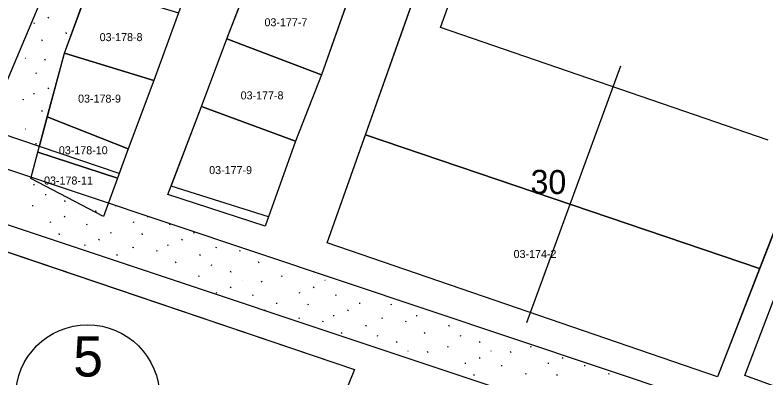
# Model space of a CAD drawing. Extents: x 413946 to 415528, y 4453939 to 4454944.
# Drawn here: x 414587.3 to 414681.1, y 4454190.2 to 4454235.5 of the extents above; entities that cross this region are included whole.
import ezdxf

# ---------------------------------------------------------------- set-up
doc = ezdxf.new("R2010")
doc.units = 0
for name, color, linetype in [('0_KADASTRO', 7, 'Continuous'), ('Level 20', 7, 'Continuous'), ('Level 28', 7, 'Continuous'), ('Level 41', 7, 'Continuous'), ('Level 48', 7, 'Continuous'), ('Level 54', 7, 'Continuous'), ('Level 62', 7, 'Continuous'), ('SEMBOL', 7, 'Continuous'), ('SNR_FONKSIYON', 7, 'Continuous'), ('SNR_YAPIYAK', 7, 'Continuous')]:
    doc.layers.add(name, color=color, linetype=linetype)

msp = doc.modelspace()

# ---------------------------------------------------------------- linework, layer by layer
at = {"layer": '0_KADASTRO'}
for points in [[(414631.05, 4454220.596), (414654.936, 4454287.765), (414703.764, 4454276.028), (414706.767, 4454271.705), (414680.305, 4454203.914)], [(414613.73, 4454232.56), (414616.99, 4454241.02), (414628.56, 4454236.54), (414625.55, 4454228.06)], [(414593.44, 4454230.8), (414596.55, 4454239.23), (414607.69, 4454235.82), (414604.6, 4454227.37)], [(414610.55, 4454224.13), (414613.73, 4454232.56), (414625.55, 4454228.06), (414622.3, 4454219.8)], [(414591.3, 4454222.85), (414593.44, 4454230.8), (414604.6, 4454227.37), (414601.41, 4454218.82)], [(414606.37, 4454213.13), (414610.55, 4454224.13), (414622.3, 4454219.8), (414618.52, 4454209.19)], [(414590.111, 4454218.43), (414591.3, 4454222.85), (414601.41, 4454218.82), (414600.07, 4454215.187)], [(414626.26, 4454207.12), (414631.05, 4454220.596), (414680.305, 4454203.914), (414675.02, 4454190.38)], [(414589.22, 4454215.12), (414590.111, 4454218.43), (414600.07, 4454215.187), (414598.3, 4454210.39)], [(414559.099, 4454198.729), (414562.117, 4454206.023), (414565.063, 4454213.144), (414629.667, 4454191.292), (414609.707, 4454141.877), (414608.612, 4454142.309), (414596.035, 4454147.274)]]:
    msp.add_lwpolyline(points, close=True, dxfattribs=at)
at = {"layer": 'Level 28'}
for p, q in [((414626.257, 4454207.119), (414654.936, 4454287.765)), ((414706.767, 4454271.705), (414675.021, 4454190.377)), ((414613.72, 4454232.56), (414616.99, 4454241.03)), ((414522.02, 4454237.778), (414674.078, 4454186.979)), ((414607.69, 4454235.82), (414604.6, 4454227.37)), ((414628.56, 4454236.55), (414625.55, 4454228.06)), ((414610.55, 4454224.13), (414613.72, 4454232.56)), ((414671.766, 4454180.912), (414519.178, 4454231.677)), ((414604.6, 4454227.37), (414601.41, 4454218.82)), ((414625.55, 4454228.06), (414622.3, 4454219.8)), ((414606.758, 4454214.178), (414610.55, 4454224.13)), ((414600.284, 4454215.768), (414590.304, 4454219.148)), ((414622.3, 4454219.8), (414618.94, 4454210.333)), ((414601.41, 4454218.82), (414600.284, 4454215.768)), ((414618.94, 4454210.333), (414606.758, 4454214.178)), ((414565.063, 4454213.144), (414629.667, 4454191.292)), ((414675.021, 4454190.377), (414626.257, 4454207.119)), ((414629.667, 4454191.292), (414609.707, 4454141.877))]:
    msp.add_line(p, q, dxfattribs=at)
at = {"layer": 'Level 41'}
for p, q in [((414591.349, 4454235.26), (414591.477, 4454235.16)), ((414591.349, 4454235.26), (414591.477, 4454235.16)), ((414589.555, 4454234.554), (414589.681, 4454234.531)), ((414589.555, 4454234.554), (414589.681, 4454234.531)), ((414593.715, 4454233.181), (414593.649, 4454233.343)), ((414593.715, 4454233.181), (414593.649, 4454233.343)), ((414590.683, 4454232.266), (414590.618, 4454232.43)), ((414590.683, 4454232.266), (414590.618, 4454232.43)), ((414588.545, 4454230.153), (414588.554, 4454230.152)), ((414588.545, 4454230.153), (414588.554, 4454230.152)), ((414591.065, 4454229.884), (414591, 4454230.046)), ((414591.065, 4454229.884), (414591, 4454230.046)), ((414589.825, 4454228.316), (414589.951, 4454228.292)), ((414589.825, 4454228.316), (414589.951, 4454228.292)), ((414591.349, 4454226.454), (414591.477, 4454226.354)), ((414591.349, 4454226.454), (414591.477, 4454226.354)), ((414589.555, 4454225.748), (414589.681, 4454225.725)), ((414589.555, 4454225.748), (414589.681, 4454225.725)), ((414588.179, 4454225.034), (414588.305, 4454225.01)), ((414588.179, 4454225.034), (414588.305, 4454225.01)), ((414590.683, 4454223.46), (414590.618, 4454223.624)), ((414590.683, 4454223.46), (414590.618, 4454223.624)), ((414588.545, 4454221.347), (414588.554, 4454221.346)), ((414588.545, 4454221.347), (414588.554, 4454221.346)), ((414589.825, 4454219.51), (414589.951, 4454219.486)), ((414589.825, 4454219.51), (414589.951, 4454219.486)), ((414589.692, 4454214.279), (414589.626, 4454214.442)), ((414589.692, 4454214.279), (414589.626, 4454214.442)), ((414591.011, 4454213.144), (414591.137, 4454213.121)), ((414591.011, 4454213.144), (414591.137, 4454213.121)), ((414593.534, 4454212.216), (414593.47, 4454212.377)), ((414593.534, 4454212.216), (414593.47, 4454212.377)), ((414589.407, 4454211.777), (414589.534, 4454211.752)), ((414589.407, 4454211.777), (414589.534, 4454211.752)), ((414599.775, 4454211.777), (414599.902, 4454211.752)), ((414599.775, 4454211.777), (414599.902, 4454211.752)), ((414594.891, 4454211.252), (414594.9, 4454211.25)), ((414594.891, 4454211.252), (414594.9, 4454211.25)), ((414597.411, 4454210.982), (414597.346, 4454211.144)), ((414597.411, 4454210.982), (414597.346, 4454211.144)), ((414591.623, 4454209.708), (414591.749, 4454209.684)), ((414591.623, 4454209.708), (414591.749, 4454209.684)), ((414593.416, 4454210.413), (414593.543, 4454210.314)), ((414593.416, 4454210.413), (414593.543, 4454210.314)), ((414601.991, 4454209.708), (414602.117, 4454209.684)), ((414601.991, 4454209.708), (414602.117, 4454209.684)), ((414603.784, 4454210.413), (414603.911, 4454210.314)), ((414603.784, 4454210.413), (414603.911, 4454210.314)), ((414596.171, 4454209.414), (414596.297, 4454209.391)), ((414596.171, 4454209.414), (414596.297, 4454209.391)), ((414606.539, 4454209.414), (414606.665, 4454209.391)), ((414606.539, 4454209.414), (414606.665, 4454209.391)), ((414592.836, 4454208.11), (414592.771, 4454208.273)), ((414592.836, 4454208.11), (414592.771, 4454208.273)), ((414599.17, 4454208.39), (414599.295, 4454208.365)), ((414599.17, 4454208.39), (414599.295, 4454208.365)), ((414603.204, 4454208.11), (414603.139, 4454208.273)), ((414603.204, 4454208.11), (414603.139, 4454208.273)), ((414609.538, 4454208.39), (414609.663, 4454208.365)), ((414609.538, 4454208.39), (414609.663, 4454208.365)), ((414595.901, 4454206.846), (414596.027, 4454206.823)), ((414595.901, 4454206.846), (414596.027, 4454206.823)), ((414597.695, 4454207.552), (414597.822, 4454207.453)), ((414597.695, 4454207.552), (414597.822, 4454207.453)), ((414606.269, 4454206.846), (414606.395, 4454206.823)), ((414606.269, 4454206.846), (414606.395, 4454206.823)), ((414608.063, 4454207.552), (414608.19, 4454207.453)), ((414608.063, 4454207.552), (414608.19, 4454207.453)), ((414601.964, 4454206.542), (414602.09, 4454206.519)), ((414601.964, 4454206.542), (414602.09, 4454206.519)), ((414604.893, 4454206.133), (414605.019, 4454206.108)), ((414604.893, 4454206.133), (414605.019, 4454206.108)), ((414612.332, 4454206.542), (414612.458, 4454206.519)), ((414612.332, 4454206.542), (414612.458, 4454206.519)), ((414615.261, 4454206.133), (414615.387, 4454206.108)), ((414615.261, 4454206.133), (414615.387, 4454206.108)), ((414600.06, 4454205.473), (414599.994, 4454205.636)), ((414600.06, 4454205.473), (414599.994, 4454205.636)), ((414610.428, 4454205.473), (414610.362, 4454205.636)), ((414610.428, 4454205.473), (414610.362, 4454205.636)), ((414601.379, 4454204.338), (414601.505, 4454204.315)), ((414601.379, 4454204.338), (414601.505, 4454204.315)), ((414607.397, 4454204.559), (414607.332, 4454204.722)), ((414607.397, 4454204.559), (414607.332, 4454204.722)), ((414611.747, 4454204.338), (414611.873, 4454204.315)), ((414611.747, 4454204.338), (414611.873, 4454204.315)), ((414617.765, 4454204.559), (414617.7, 4454204.722)), ((414617.765, 4454204.559), (414617.7, 4454204.722)), ((414622.115, 4454204.338), (414622.118, 4454204.338)), ((414622.115, 4454204.338), (414622.118, 4454204.338)), ((414603.865, 4454203.502), (414603.838, 4454203.571)), ((414603.865, 4454203.502), (414603.838, 4454203.571)), ((414614.27, 4454203.41), (414614.206, 4454203.571)), ((414614.27, 4454203.41), (414614.206, 4454203.571)), ((414624.638, 4454203.41), (414624.598, 4454203.509)), ((414624.638, 4454203.41), (414624.598, 4454203.509)), ((414607.768, 4454202.204), (414607.714, 4454202.338)), ((414607.768, 4454202.204), (414607.714, 4454202.338)), ((414610.143, 4454202.971), (414610.27, 4454202.946)), ((414610.143, 4454202.971), (414610.27, 4454202.946)), ((414615.627, 4454202.446), (414615.636, 4454202.444)), ((414615.627, 4454202.446), (414615.636, 4454202.444)), ((414618.147, 4454202.176), (414618.082, 4454202.338)), ((414618.147, 4454202.176), (414618.082, 4454202.338)), ((414620.511, 4454202.971), (414620.638, 4454202.946)), ((414620.511, 4454202.971), (414620.638, 4454202.946)), ((414625.995, 4454202.446), (414626.004, 4454202.444)), ((414625.995, 4454202.446), (414626.004, 4454202.444)), ((414628.515, 4454202.176), (414628.504, 4454202.204)), ((414628.515, 4454202.176), (414628.504, 4454202.204)), ((414614.152, 4454201.607), (414614.279, 4454201.508)), ((414614.152, 4454201.607), (414614.279, 4454201.508)), ((414624.52, 4454201.607), (414624.647, 4454201.508)), ((414624.52, 4454201.607), (414624.647, 4454201.508)), ((414612.359, 4454200.902), (414612.485, 4454200.878)), ((414612.359, 4454200.902), (414612.485, 4454200.878)), ((414616.907, 4454200.608), (414617.033, 4454200.585)), ((414616.907, 4454200.608), (414617.033, 4454200.585)), ((414622.727, 4454200.902), (414622.853, 4454200.878)), ((414622.727, 4454200.902), (414622.853, 4454200.878)), ((414627.275, 4454200.608), (414627.401, 4454200.585)), ((414627.275, 4454200.608), (414627.401, 4454200.585)), ((414619.906, 4454199.584), (414620.031, 4454199.559)), ((414619.906, 4454199.584), (414620.031, 4454199.559)), ((414623.94, 4454199.304), (414623.875, 4454199.467)), ((414623.94, 4454199.304), (414623.875, 4454199.467)), ((414630.274, 4454199.584), (414630.399, 4454199.559)), ((414630.274, 4454199.584), (414630.399, 4454199.559)), ((414634.308, 4454199.304), (414634.243, 4454199.467)), ((414634.308, 4454199.304), (414634.243, 4454199.467)), ((414618.431, 4454198.746), (414618.558, 4454198.647)), ((414618.431, 4454198.746), (414618.558, 4454198.647)), ((414628.799, 4454198.746), (414628.926, 4454198.647)), ((414628.799, 4454198.746), (414628.926, 4454198.647)), ((414622.7, 4454197.736), (414622.826, 4454197.713)), ((414622.7, 4454197.736), (414622.826, 4454197.713)), ((414627.005, 4454198.04), (414627.131, 4454198.017)), ((414627.005, 4454198.04), (414627.131, 4454198.017)), ((414633.068, 4454197.736), (414633.194, 4454197.713)), ((414633.068, 4454197.736), (414633.194, 4454197.713)), ((414637.373, 4454198.04), (414637.499, 4454198.017)), ((414637.373, 4454198.04), (414637.499, 4454198.017)), ((414625.629, 4454197.327), (414625.755, 4454197.302)), ((414625.629, 4454197.327), (414625.755, 4454197.302)), ((414631.164, 4454196.667), (414631.098, 4454196.83)), ((414631.164, 4454196.667), (414631.098, 4454196.83)), ((414635.997, 4454197.327), (414636.123, 4454197.302)), ((414635.997, 4454197.327), (414636.123, 4454197.302)), ((414641.532, 4454196.667), (414641.466, 4454196.83)), ((414641.532, 4454196.667), (414641.466, 4454196.83)), ((414628.133, 4454195.753), (414628.068, 4454195.916)), ((414628.133, 4454195.753), (414628.068, 4454195.916)), ((414632.483, 4454195.532), (414632.609, 4454195.509)), ((414632.483, 4454195.532), (414632.609, 4454195.509)), ((414638.501, 4454195.753), (414638.436, 4454195.916)), ((414638.501, 4454195.753), (414638.436, 4454195.916)), ((414642.851, 4454195.532), (414642.977, 4454195.509)), ((414642.851, 4454195.532), (414642.977, 4454195.509)), ((414635.006, 4454194.604), (414634.942, 4454194.765)), ((414635.006, 4454194.604), (414634.942, 4454194.765)), ((414645.374, 4454194.604), (414645.31, 4454194.765)), ((414645.374, 4454194.604), (414645.31, 4454194.765)), ((414636.363, 4454193.64), (414636.372, 4454193.638)), ((414636.363, 4454193.64), (414636.372, 4454193.638)), ((414641.247, 4454194.165), (414641.374, 4454194.14)), ((414641.247, 4454194.165), (414641.374, 4454194.14)), ((414646.731, 4454193.64), (414646.74, 4454193.638)), ((414646.731, 4454193.64), (414646.74, 4454193.638)), ((414651.615, 4454194.165), (414651.742, 4454194.14)), ((414651.615, 4454194.165), (414651.742, 4454194.14)), ((414638.883, 4454193.37), (414638.818, 4454193.532)), ((414638.883, 4454193.37), (414638.818, 4454193.532)), ((414645.256, 4454192.801), (414645.383, 4454192.702)), ((414645.256, 4454192.801), (414645.383, 4454192.702)), ((414649.251, 4454193.37), (414649.186, 4454193.532)), ((414649.251, 4454193.37), (414649.186, 4454193.532)), ((414655.624, 4454192.801), (414655.751, 4454192.702)), ((414655.624, 4454192.801), (414655.751, 4454192.702)), ((414643.463, 4454192.096), (414643.589, 4454192.072)), ((414643.463, 4454192.096), (414643.589, 4454192.072)), ((414648.011, 4454191.802), (414648.137, 4454191.779)), ((414648.011, 4454191.802), (414648.137, 4454191.779)), ((414653.831, 4454192.096), (414653.957, 4454192.072)), ((414653.831, 4454192.096), (414653.957, 4454192.072)), ((414658.379, 4454191.802), (414658.505, 4454191.779)), ((414658.379, 4454191.802), (414658.505, 4454191.779)), ((414651.01, 4454190.778), (414651.135, 4454190.753)), ((414651.01, 4454190.778), (414651.135, 4454190.753)), ((414661.378, 4454190.778), (414661.503, 4454190.753)), ((414661.378, 4454190.778), (414661.503, 4454190.753)), ((414644.676, 4454190.498), (414644.611, 4454190.661)), ((414644.676, 4454190.498), (414644.611, 4454190.661)), ((414655.044, 4454190.498), (414654.979, 4454190.661)), ((414655.044, 4454190.498), (414654.979, 4454190.661))]:
    msp.add_line(p, q, dxfattribs=at)
at = {"layer": 'Level 48'}
msp.add_lwpolyline([(414578.511, 4454223.142), (414574.196, 4454224.613), (414606.316, 4454300.262), (414610.439, 4454299.263), (414609.938, 4454298.951), (414610.274, 4454298.272), (414615.026, 4454297.058), (414615.363, 4454296.379), (414584.271, 4454222.737), (414583.65, 4454222.458), (414578.832, 4454224.09), (414578.211, 4454223.81)], close=True, dxfattribs=at)
at = {"layer": 'Level 54'}
for points in [[(414616.645, 4454297.677), (414628.632, 4454294.613), (414625.99, 4454286.97), (414622.86, 4454278.07), (414619.82, 4454269.63), (414616.85, 4454261.19), (414613.85, 4454252.68), (414610.78, 4454244.26), (414607.69, 4454235.82), (414604.6, 4454227.37), (414601.41, 4454218.82), (414600.284, 4454215.768), (414590.304, 4454219.148), (414593.44, 4454230.8), (414596.55, 4454239.23), (414599.66, 4454247.66), (414602.87, 4454256.39), (414605.99, 4454264.93), (414608.76, 4454273.32), (414611.5, 4454281.93)], [(414644.66, 4454279.69), (414640.93, 4454270.43), (414637.87, 4454262.22), (414634.64, 4454253.59), (414631.58, 4454245.01), (414628.56, 4454236.55), (414625.55, 4454228.06), (414622.3, 4454219.8), (414618.94, 4454210.333), (414606.758, 4454214.178), (414610.55, 4454224.13), (414613.72, 4454232.56), (414616.99, 4454241.03), (414620.25, 4454249.49), (414623.51, 4454257.96), (414626.61, 4454266.38), (414629.83, 4454274.8), (414632.95, 4454284.23), (414636.134, 4454292.555), (414648.517, 4454289.683)], [(414629.667, 4454191.292), (414609.707, 4454141.877), (414596.035, 4454147.274), (414559.099, 4454198.729), (414562.117, 4454206.023), (414565.063, 4454213.144)]]:
    msp.add_lwpolyline(points, close=True, dxfattribs=at)
at = {"layer": 'Level 62'}
for points in [[(414615.363, 4454296.379), (414584.271, 4454222.737)], [(414678.445, 4454190.554), (414710.363, 4454274.202), (414717.299, 4454271.871), (414685.001, 4454188.187), (414678.445, 4454190.554)], [(414590.304, 4454219.148), (414578.511, 4454223.142)]]:
    msp.add_lwpolyline(points, dxfattribs=at)
at = {"layer": 'SEMBOL'}
msp.add_circle((414596.331, 4454187.872), 9, dxfattribs=at)
at = {"layer": 'SNR_FONKSIYON'}
for p, q in [((414593.44, 4454230.8), (414596.55, 4454239.23)), ((414591.3, 4454222.85), (414593.44, 4454230.8)), ((414590.304, 4454219.148), (414591.3, 4454222.85))]:
    msp.add_line(p, q, dxfattribs=at)
at = {"layer": 'SNR_YAPIYAK'}
msp.add_line((414651.226, 4454197.151), (414662.972, 4454229.191), dxfattribs=at)
for points in [[(414640.443, 4454233.968), (414656.398, 4454278.209)], [(414681.36, 4454219.92), (414640.443, 4454233.968)]]:
    msp.add_lwpolyline(points, dxfattribs=at)

# ---------------------------------------------------------------- texts
at = {"layer": '0_KADASTRO'}
for s, p in [('03-177-7', (414618.435, 4454234.136)), ('03-178-8', (414597.841, 4454232.284)), ('03-178-9', (414595.143, 4454224.606)), ('03-177-8', (414615.457, 4454225.01)), ('03-178-10', (414592.744, 4454218.164)), ('03-177-9', (414611.525, 4454215.685)), ('03-178-11', (414590.893, 4454214.382)), ('03-174-2', (414649.563, 4454205.207))]:
    msp.add_text(s, height=1, dxfattribs=at).set_placement(p)
at = {"layer": 'Level 20'}
msp.add_text('30', height=3, rotation=359.4136, dxfattribs=at).set_placement((414651.663, 4454213.223))
at = {"layer": 'SEMBOL'}
msp.add_text('5', height=5, dxfattribs=at).set_placement((414594.539, 4454190.415))

doc.saveas('drawing.dxf')
